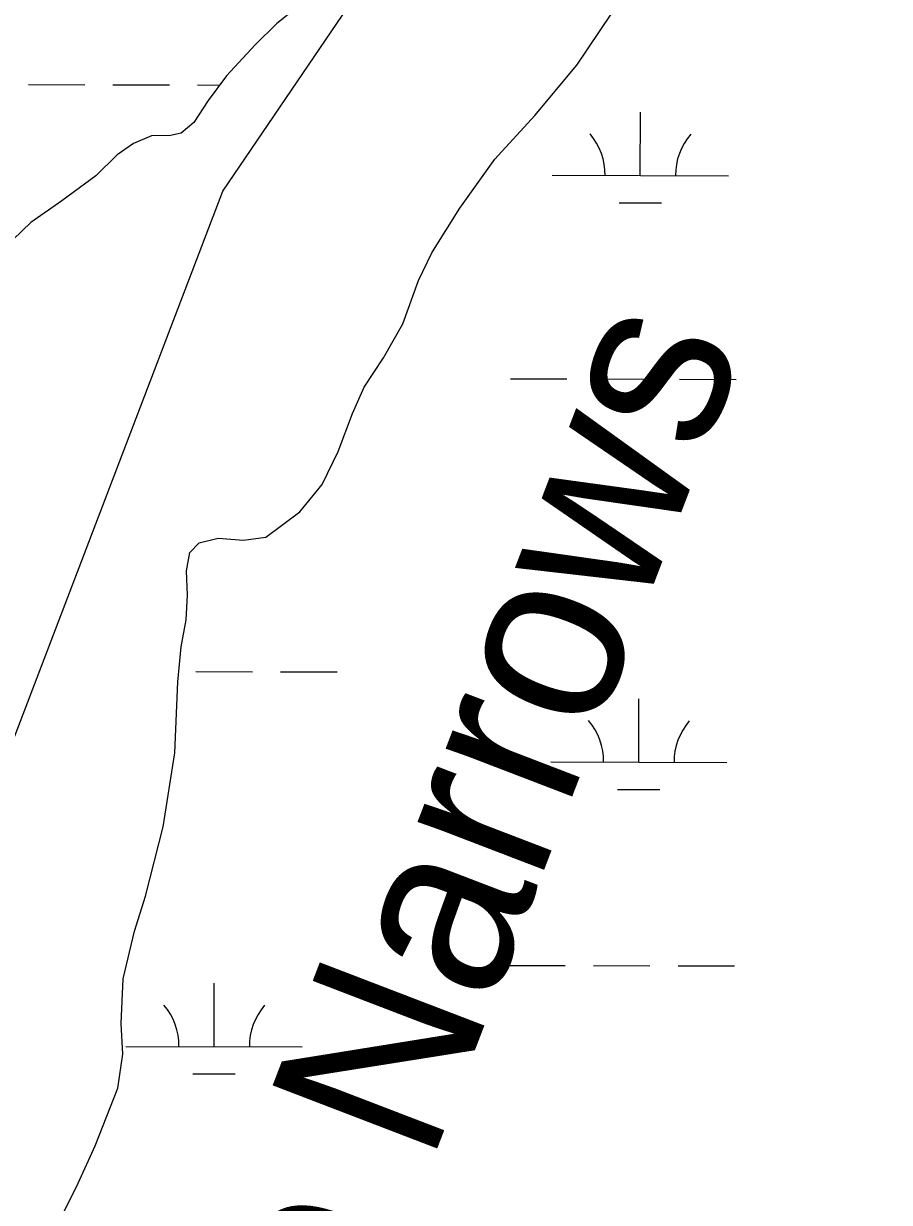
# Model space of a CAD drawing. Extents: x 3172297 to 3210190, y 958463 to 983887.
# Drawn here: x 3201993 to 3202484, y 980023 to 980692 of the extents above; entities that cross this region are included whole.
import ezdxf

# ---------------------------------------------------------------- set-up
doc = ezdxf.new("R2010")
doc.units = 0
for name, color, linetype in [('V-RIVR-IDEN', 7, 'Continuous'), ('V-SITE-VEGE', 7, 'Continuous'), ('V-TOPO-BNDY', 7, 'Continuous'), ('V-TOPO-SHOR', 7, 'Continuous'), ('V-WETL-SWMP', 7, 'Continuous')]:
    doc.layers.add(name, color=color, linetype=linetype)

msp = doc.modelspace()

# ---------------------------------------------------------------- linework, layer by layer
at = {"layer": 'V-SITE-VEGE'}
for p, q in [((3202161.69, 980711.45), (3202137.04, 980691.57)), ((3202137.04, 980691.57), (3202124.76, 980679.5)), ((3202124.76, 980679.5), (3202108.49, 980661.87)), ((3202108.49, 980661.87), (3202098.06, 980647.91)), ((3202098.06, 980647.91), (3202089.87, 980635.43)), ((3202082.79, 980629.41), (3202076.64, 980628.15)), ((3202089.87, 980635.43), (3202082.79, 980629.41)), ((3202055.63, 980623.53), (3202046.34, 980617.2)), ((3202065.92, 980627.97), (3202055.63, 980623.53)), ((3202076.64, 980628.15), (3202065.92, 980627.97)), ((3202046.34, 980617.2), (3202034.41, 980605.3)), ((3202034.41, 980605.3), (3202015.13, 980591.12)), ((3202015.13, 980591.12), (3201997.4, 980578.8)), ((3201997.4, 980578.8), (3201987.38, 980569.08))]:
    msp.add_line(p, q, dxfattribs=at)
for points in [[(3202208.42, 980521.24), (3202217.36, 980545.92), (3202224.85, 980561.61), (3202240.83, 980586.84), (3202260.58, 980614.64), (3202283.35, 980639.54), (3202307.07, 980667.94), (3202326.62, 980696.85), (3202346.81, 980725.3), (3202361.3, 980753.18), (3202368.65, 980774.37), (3202377.49, 980792.46), (3202392.62, 980819.68), (3202408.81, 980844.68), (3202420.24, 980856.07), (3202428.76, 980871.38), (3202432.65, 980881.42), (3202439.58, 980903.93), (3202455.63, 980933.77), (3202468.47, 980954.65), (3202481.87, 980969.59), (3202490.62, 980981.76)], [(3202013.97, 980013.05), (3202024.39, 980033.97), (3202033.94, 980055.12), (3202046.74, 980087.86), (3202049.67, 980107.14), (3202048.62, 980124.5), (3202049.89, 980149.95), (3202056.23, 980176.86), (3202062.47, 980196.75), (3202072.51, 980236.12), (3202079.08, 980277.96), (3202080.8, 980318.34), (3202082.64, 980338.07), (3202085.51, 980353.4), (3202086.39, 980367.44), (3202085.72, 980381.28), (3202087.64, 980391.57), (3202092.99, 980397.2), (3202103.79, 980399.67), (3202118.04, 980398.57), (3202130.81, 980400.35), (3202150.13, 980414.76), (3202162.66, 980430.16), (3202171.73, 980448.91), (3202179.97, 980470.52), (3202186.57, 980485.35), (3202197.58, 980502.08), (3202208.42, 980521.24)]]:
    msp.add_lwpolyline(points, dxfattribs=at)
at = {"layer": 'V-TOPO-BNDY'}
msp.add_lwpolyline([(3201904.19, 980023.47), (3201927.1, 980127.56), (3201932.78, 980142.42), (3202034.28, 980407.89), (3202106.39, 980596.48), (3202407.12, 981038.98), (3202407.59, 981039.67), (3202407.76, 981040.47), (3202486.56, 981399.66), (3202553.1, 982045.38)], dxfattribs=at)
at = {"layer": 'V-TOPO-SHOR'}
for points in [[(3202161.69, 980711.45), (3202137.04, 980691.57), (3202124.76, 980679.5), (3202108.49, 980661.88), (3202098.06, 980647.91), (3202089.87, 980635.43), (3202082.79, 980629.41), (3202076.64, 980628.15), (3202065.92, 980627.97), (3202055.63, 980623.53), (3202046.34, 980617.2), (3202034.41, 980605.3), (3202015.13, 980591.12), (3201997.4, 980578.8), (3201987.38, 980569.08)], [(3202013.97, 980013.05), (3202024.39, 980033.97), (3202033.94, 980055.12), (3202046.74, 980087.86), (3202049.67, 980107.14), (3202048.62, 980124.5), (3202049.89, 980149.95), (3202056.23, 980176.86), (3202062.47, 980196.75), (3202072.51, 980236.12), (3202079.08, 980277.96), (3202080.8, 980318.34), (3202082.64, 980338.07), (3202085.51, 980353.4), (3202086.39, 980367.44), (3202085.72, 980381.28), (3202087.64, 980391.57), (3202092.99, 980397.2), (3202103.79, 980399.67), (3202118.04, 980398.57), (3202130.81, 980400.35), (3202150.13, 980414.76), (3202162.66, 980430.16), (3202171.73, 980448.91), (3202179.97, 980470.52), (3202186.57, 980485.35), (3202197.58, 980502.08), (3202208.42, 980521.24), (3202217.36, 980545.92), (3202224.85, 980561.61), (3202240.83, 980586.84), (3202260.58, 980614.64), (3202283.35, 980639.54), (3202307.07, 980667.94), (3202326.62, 980696.85)]]:
    msp.add_lwpolyline(points, dxfattribs=at)
at = {"layer": 'V-WETL-SWMP'}
for p, q in [((3202137.04, 980691.57), (3202124.76, 980679.5)), ((3202124.76, 980679.5), (3202108.49, 980661.88)), ((3201996.06, 980657), (3202028.06, 980656.92)), ((3202044.06, 980656.88), (3202076.06, 980656.81)), ((3202092.06, 980656.77), (3202104.65, 980656.73)), ((3202108.49, 980661.88), (3202098.06, 980647.91)), ((3202098.06, 980647.91), (3202089.87, 980635.43)), ((3202343.14, 980605.4), (3202343.23, 980641.4)), ((3202082.79, 980629.41), (3202076.65, 980628.15)), ((3202089.87, 980635.43), (3202082.79, 980629.41)), ((3202055.63, 980623.53), (3202046.34, 980617.2)), ((3202065.92, 980627.97), (3202055.63, 980623.53)), ((3202076.65, 980628.15), (3202065.92, 980627.97)), ((3202046.34, 980617.2), (3202034.41, 980605.3)), ((3202034.41, 980605.3), (3202015.13, 980591.12)), ((3202293.14, 980605.52), (3202393.14, 980605.28)), ((3202015.13, 980591.12), (3201997.4, 980578.8)), ((3202331.1, 980590), (3202355.1, 980589.94)), ((3201997.4, 980578.8), (3201987.38, 980569.08)), ((3202269.45, 980490.15), (3202301.45, 980490.07)), ((3202317.45, 980490.03), (3202349.45, 980489.95)), ((3202365.44, 980489.91), (3202397.44, 980489.83)), ((3202091.13, 980324.09), (3202123.13, 980324.01)), ((3202139.13, 980323.97), (3202171.13, 980323.89)), ((3202342.31, 980272.73), (3202342.4, 980308.73)), ((3202292.31, 980272.85), (3202392.31, 980272.6)), ((3202330.28, 980257.32), (3202354.28, 980257.27)), ((3202268.62, 980157.48), (3202300.62, 980157.4)), ((3202316.62, 980157.36), (3202348.62, 980157.28)), ((3202364.62, 980157.24), (3202396.62, 980157.16)), ((3202101.44, 980111.46), (3202101.53, 980147.46)), ((3202051.44, 980111.58), (3202151.44, 980111.34)), ((3202089.41, 980096.06), (3202113.41, 980096))]:
    msp.add_line(p, q, dxfattribs=at)
for points in [[(3202085.51, 980353.4), (3202086.39, 980367.44), (3202085.72, 980381.28), (3202087.64, 980391.57), (3202092.99, 980397.2), (3202103.79, 980399.67), (3202118.04, 980398.57), (3202130.81, 980400.35), (3202150.13, 980414.76), (3202162.67, 980430.16), (3202171.74, 980448.91), (3202179.97, 980470.52), (3202186.57, 980485.35), (3202197.58, 980502.09), (3202208.42, 980521.24), (3202217.36, 980545.92), (3202224.85, 980561.61), (3202240.83, 980586.84), (3202260.58, 980614.64), (3202283.35, 980639.54), (3202307.07, 980667.94), (3202326.61, 980696.85)], [(3202013.97, 980013.05), (3202024.39, 980033.97), (3202033.94, 980055.12), (3202046.74, 980087.86), (3202049.67, 980107.14), (3202048.62, 980124.5), (3202049.89, 980149.95), (3202056.23, 980176.86), (3202062.46, 980196.75), (3202072.51, 980236.12), (3202079.08, 980277.96), (3202080.8, 980318.34), (3202082.64, 980338.07), (3202085.51, 980353.4)]]:
    msp.add_lwpolyline(points, dxfattribs=at)
for centre, start, end in [((3202287.9, 980606.01), 359.08649, 40.63015), ((3202398.38, 980605.74), 139.08651, 180.63017), ((3202287.07, 980273.34), 359.08649, 40.63015), ((3202397.56, 980273.06), 139.08651, 180.63017), ((3202046.2, 980112.07), 359.08649, 40.63015), ((3202156.69, 980111.8), 139.08651, 180.63017)]:
    msp.add_arc(centre, 35.25, start, end, dxfattribs=at)

# ---------------------------------------------------------------- texts
at = {"layer": 'V-RIVR-IDEN'}
msp.add_text('The Narrows', height=99.9998, rotation=69.01276, dxfattribs=at).set_placement((3202128.21, 979793.59))

doc.saveas('drawing.dxf')
